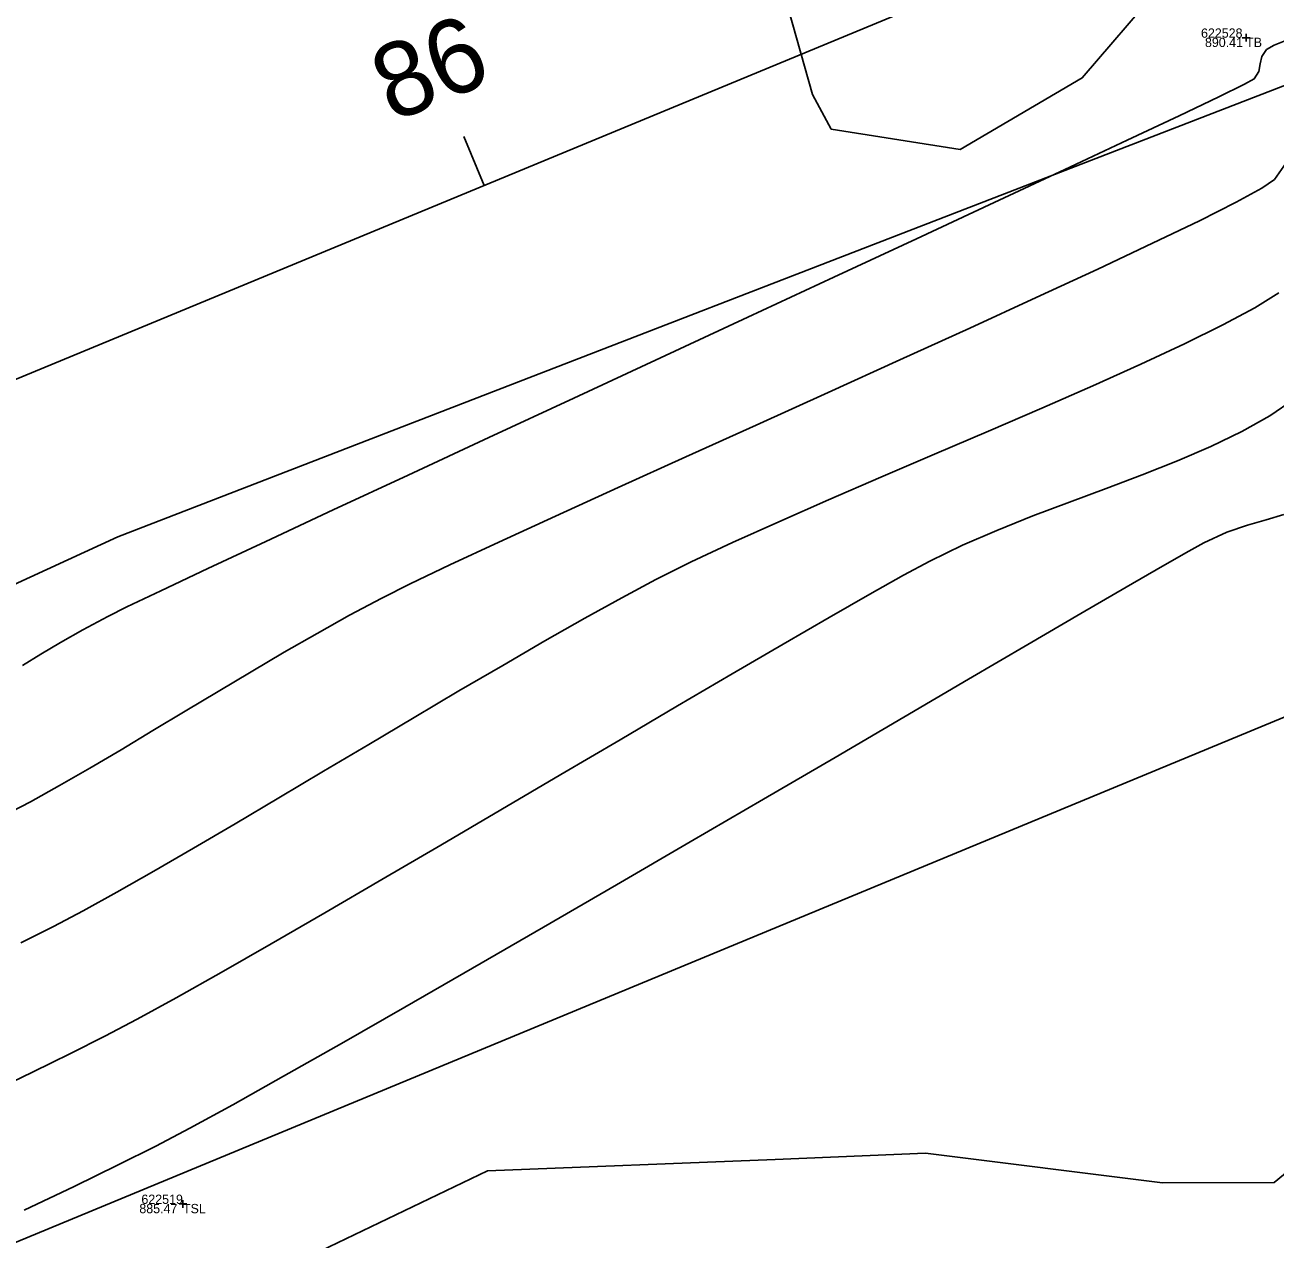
# Model space of a CAD drawing. Extents: x 1957117 to 1971063, y 701601 to 715861.
# Drawn here: x 1966088.37 to 1966135.41, y 709300.24 to 709345.96 of the extents above; entities that cross this region are included whole.
import ezdxf

# ---------------------------------------------------------------- set-up
doc = ezdxf.new("R2010")
doc.units = 0
for name, color, linetype in [('DT_X_Contour_Major', 7, 'Continuous'), ('DT_X_Contour_Minor', 7, 'Continuous'), ('GE_X_CL_20', 7, 'Continuous'), ('PV_P_Drive', 7, 'Continuous'), ('PV_P_Shoulder', 7, 'Continuous'), ('RS_Raster1', 7, 'Continuous'), ('RW_X_Esmt_RR', 7, 'Continuous'), ('RW_X_Fee_RW', 7, 'Continuous'), ('SC_Scratch1', 7, 'Continuous'), ('SC_Shading5', 7, 'Continuous'), ('VG_X_Tree_Line_Rt', 7, 'Continuous')]:
    doc.layers.add(name, color=color, linetype=linetype)

msp = doc.modelspace()

# ---------------------------------------------------------------- linework, layer by layer
at = {"layer": 'DT_X_Contour_Major'}
msp.add_lwpolyline([(1966088.267, 709321.864), (1966088.957, 709322.285), (1966089.706, 709322.729), (1966090.538, 709323.201), (1966091.479, 709323.706), (1966092.202, 709324.063), (1966093.479, 709324.673), (1966095.244, 709325.505), (1966097.429, 709326.529), (1966099.966, 709327.714), (1966102.787, 709329.029), (1966105.826, 709330.442), (1966109.014, 709331.924), (1966112.285, 709333.444), (1966115.569, 709334.971), (1966118.801, 709336.473), (1966121.912, 709337.921), (1966124.834, 709339.283), (1966127.5, 709340.529), (1966129.843, 709341.627), (1966131.795, 709342.548), (1966133.288, 709343.26), (1966134.255, 709343.732), (1966134.628, 709343.934), (1966134.793, 709344.211), (1966134.85, 709344.497), (1966134.91, 709344.777), (1966135.081, 709345.039), (1966135.38, 709345.2), (1966136, 709345.449)], dxfattribs=at)
msp.add_lwpolyline([(1966088.267, 709321.864), (1966088.957, 709322.285), (1966089.706, 709322.729), (1966090.538, 709323.201), (1966091.479, 709323.706), (1966092.202, 709324.063), (1966093.479, 709324.673), (1966095.244, 709325.505), (1966097.429, 709326.529), (1966099.966, 709327.714), (1966102.787, 709329.029), (1966105.826, 709330.442), (1966109.014, 709331.924), (1966112.285, 709333.444), (1966115.569, 709334.971), (1966118.801, 709336.473), (1966121.912, 709337.921), (1966124.834, 709339.283), (1966127.5, 709340.529), (1966129.843, 709341.627), (1966131.795, 709342.548), (1966133.288, 709343.26), (1966134.255, 709343.732), (1966134.628, 709343.934), (1966134.793, 709344.211), (1966134.85, 709344.497), (1966134.91, 709344.777), (1966135.081, 709345.039), (1966135.38, 709345.2), (1966136, 709345.449)], dxfattribs=at)
at = {"layer": 'DT_X_Contour_Minor'}
for points in [[(1966087.512, 709316.179), (1966088.567, 709316.736), (1966089.668, 709317.346), (1966090.807, 709318.001), (1966091.98, 709318.692), (1966093.179, 709319.409), (1966094.399, 709320.143), (1966095.633, 709320.885), (1966096.874, 709321.626), (1966098.117, 709322.357), (1966099.355, 709323.069), (1966100.582, 709323.753), (1966101.792, 709324.4), (1966102.865, 709324.935), (1966104.352, 709325.644), (1966106.193, 709326.5), (1966108.327, 709327.48), (1966110.694, 709328.558), (1966113.234, 709329.709), (1966115.886, 709330.91), (1966118.592, 709332.134), (1966121.29, 709333.358), (1966123.92, 709334.556), (1966126.423, 709335.704), (1966128.737, 709336.777), (1966130.803, 709337.75), (1966132.561, 709338.598), (1966133.95, 709339.297), (1966134.911, 709339.821), (1966135.382, 709340.147), (1966135.821, 709340.778)], [(1966087.512, 709316.179), (1966088.567, 709316.736), (1966089.668, 709317.346), (1966090.807, 709318.001), (1966091.98, 709318.692), (1966093.179, 709319.409), (1966094.399, 709320.143), (1966095.633, 709320.885), (1966096.874, 709321.626), (1966098.117, 709322.357), (1966099.355, 709323.069), (1966100.582, 709323.753), (1966101.792, 709324.4), (1966102.865, 709324.935), (1966104.352, 709325.644), (1966106.193, 709326.5), (1966108.327, 709327.48), (1966110.694, 709328.558), (1966113.234, 709329.709), (1966115.886, 709330.91), (1966118.592, 709332.134), (1966121.29, 709333.358), (1966123.92, 709334.556), (1966126.423, 709335.704), (1966128.737, 709336.777), (1966130.803, 709337.75), (1966132.561, 709338.598), (1966133.95, 709339.297), (1966134.911, 709339.821), (1966135.382, 709340.147), (1966135.821, 709340.778)], [(1966135.556, 709335.888), (1966134.645, 709335.324), (1966133.447, 709334.68), (1966132.004, 709333.969), (1966130.357, 709333.201), (1966128.551, 709332.39), (1966126.627, 709331.546), (1966124.628, 709330.683), (1966122.597, 709329.812), (1966120.575, 709328.945), (1966118.606, 709328.094), (1966116.732, 709327.272), (1966114.995, 709326.489), (1966113.439, 709325.759), (1966112.105, 709325.094), (1966110.828, 709324.412), (1966109.429, 709323.636), (1966107.926, 709322.783), (1966106.342, 709321.866), (1966104.697, 709320.902), (1966103.012, 709319.905), (1966101.307, 709318.893), (1966099.603, 709317.879), (1966097.921, 709316.879), (1966096.281, 709315.909), (1966094.704, 709314.984), (1966093.211, 709314.12), (1966091.822, 709313.332), (1966090.558, 709312.635), (1966089.44, 709312.046), (1966088.213, 709311.426)], [(1966135.556, 709335.888), (1966134.645, 709335.324), (1966133.447, 709334.68), (1966132.004, 709333.969), (1966130.357, 709333.201), (1966128.551, 709332.39), (1966126.627, 709331.546), (1966124.628, 709330.683), (1966122.597, 709329.812), (1966120.575, 709328.945), (1966118.606, 709328.094), (1966116.732, 709327.272), (1966114.995, 709326.489), (1966113.439, 709325.759), (1966112.105, 709325.094), (1966110.828, 709324.412), (1966109.429, 709323.636), (1966107.926, 709322.783), (1966106.342, 709321.866), (1966104.697, 709320.902), (1966103.012, 709319.905), (1966101.307, 709318.893), (1966099.603, 709317.879), (1966097.921, 709316.879), (1966096.281, 709315.909), (1966094.704, 709314.984), (1966093.211, 709314.12), (1966091.822, 709313.332), (1966090.558, 709312.635), (1966089.44, 709312.046), (1966088.213, 709311.426)], [(1966136.128, 709331.889), (1966135.209, 709331.254), (1966134.154, 709330.66), (1966132.988, 709330.098), (1966131.733, 709329.56), (1966130.413, 709329.038), (1966129.05, 709328.524), (1966127.669, 709328.009), (1966126.292, 709327.487), (1966124.943, 709326.947), (1966123.643, 709326.384), (1966122.418, 709325.787), (1966121.429, 709325.255), (1966120.155, 709324.541), (1966118.63, 709323.669), (1966116.892, 709322.663), (1966114.977, 709321.545), (1966112.92, 709320.34), (1966110.759, 709319.069), (1966108.53, 709317.757), (1966106.268, 709316.426), (1966104.01, 709315.101), (1966101.793, 709313.803), (1966099.652, 709312.557), (1966097.624, 709311.386), (1966095.746, 709310.312), (1966094.052, 709309.36), (1966092.581, 709308.553), (1966091.367, 709307.913), (1966090.076, 709307.262), (1966088.647, 709306.559), (1966087.103, 709305.814)], [(1966136.128, 709331.889), (1966135.209, 709331.254), (1966134.154, 709330.66), (1966132.988, 709330.098), (1966131.733, 709329.56), (1966130.413, 709329.038), (1966129.05, 709328.524), (1966127.669, 709328.009), (1966126.292, 709327.487), (1966124.943, 709326.947), (1966123.643, 709326.384), (1966122.418, 709325.787), (1966121.429, 709325.255), (1966120.155, 709324.541), (1966118.63, 709323.669), (1966116.892, 709322.663), (1966114.977, 709321.545), (1966112.92, 709320.34), (1966110.759, 709319.069), (1966108.53, 709317.757), (1966106.268, 709316.426), (1966104.01, 709315.101), (1966101.793, 709313.803), (1966099.652, 709312.557), (1966097.624, 709311.386), (1966095.746, 709310.312), (1966094.052, 709309.36), (1966092.581, 709308.553), (1966091.367, 709307.913), (1966090.076, 709307.262), (1966088.647, 709306.559), (1966087.103, 709305.814)], [(1966135.733, 709327.546), (1966135.074, 709327.343), (1966134.368, 709327.14), (1966133.594, 709326.874), (1966132.731, 709326.481), (1966132.166, 709326.169), (1966131.176, 709325.603), (1966129.806, 709324.809), (1966128.102, 709323.816), (1966126.109, 709322.652), (1966123.872, 709321.343), (1966121.437, 709319.918), (1966118.849, 709318.404), (1966116.154, 709316.828), (1966113.397, 709315.22), (1966110.624, 709313.604), (1966107.88, 709312.011), (1966105.21, 709310.467), (1966102.659, 709308.999), (1966100.274, 709307.636), (1966098.1, 709306.405), (1966096.182, 709305.333), (1966094.565, 709304.449), (1966093.295, 709303.779), (1966091.875, 709303.068), (1966090.211, 709302.258), (1966088.339, 709301.367)], [(1966135.733, 709327.546), (1966135.074, 709327.343), (1966134.368, 709327.14), (1966133.594, 709326.874), (1966132.731, 709326.481), (1966132.166, 709326.169), (1966131.176, 709325.603), (1966129.806, 709324.809), (1966128.102, 709323.816), (1966126.109, 709322.652), (1966123.872, 709321.343), (1966121.437, 709319.918), (1966118.849, 709318.404), (1966116.154, 709316.828), (1966113.397, 709315.22), (1966110.624, 709313.604), (1966107.88, 709312.011), (1966105.21, 709310.467), (1966102.659, 709308.999), (1966100.274, 709307.636), (1966098.1, 709306.405), (1966096.182, 709305.333), (1966094.565, 709304.449), (1966093.295, 709303.779), (1966091.875, 709303.068), (1966090.211, 709302.258), (1966088.339, 709301.367)]]:
    msp.add_lwpolyline(points, dxfattribs=at)
at = {"layer": 'GE_X_CL_20'}
msp.add_line((1966105.643, 709339.922), (1966104.878, 709341.77), dxfattribs=at)
msp.add_lwpolyline([(1966828.097, 709638.981), (1965844.448, 709231.801)], dxfattribs=at)
at = {"layer": 'PV_P_Drive'}
for p, q in [((1966134.174, 709345.483), (1966134.466, 709345.483)), ((1966134.32, 709345.629), (1966134.32, 709345.337)), ((1966134.32, 709345.483), (1966134.32, 709345.483)), ((1966094.311, 709301.747), (1966094.311, 709301.455)), ((1966094.165, 709301.601), (1966094.457, 709301.601)), ((1966094.311, 709301.601), (1966094.311, 709301.601))]:
    msp.add_line(p, q, dxfattribs=at)
at = {"layer": 'RW_X_Esmt_RR'}
msp.add_line((1965855.922, 709204.082), (1966839.571, 709611.262), dxfattribs=at)
at = {"layer": 'RW_X_Fee_RW'}
msp.add_lwpolyline([(1963881.046, 707276.431), (1964172.578, 707701.964), (1964668.324, 708419.582), (1964735.207, 708501.875), (1964966.496, 708718.802), (1965107.468, 708816.338), (1965585.552, 709094.216), (1966091.861, 709326.705), (1966247.281, 709386.816), (1966633.174, 709551.737), (1966943.202, 709670.565), (1967172.032, 709812.662), (1967935.697, 710373.174), (1968346.714, 710683.963), (1968484.345, 710796.182), (1968743.632, 711067.038), (1968903.937, 711275.819), (1969041.222, 711501.316), (1969638.166, 712572.015), (1970019.077, 713196.718)], dxfattribs=at)
at = {"layer": 'SC_Shading5'}
for points in [[(1963589.678, 706586.994), (1963626.625, 706689.548), (1963651.76, 706746.832), (1963668.09, 706778.596), (1963682.768, 706805.402), (1963734.424, 706911.594), (1963826.849, 707116.717), (1963877.258, 707215.645), (1963964.981, 707354.472), (1964070.526, 707509.355), (1964132.574, 707601.994), (1964163.9, 707642.169), (1964191.2, 707685.167), (1964278.98, 707807.131), (1964326.11, 707874.364), (1964396.427, 707968.962), (1964508.519, 708133.679), (1964655.588, 708336.552), (1964745.319, 708429.172), (1964840.327, 708522.317), (1964988.178, 708660.245), (1965089.796, 708739.041), (1965251.743, 708835.216), (1965415.807, 708922.048), (1965866.2, 709149.38), (1966173.543, 709294.131), (1966283.627, 709338.196), (1966534.003, 709419.214), (1966689.084, 709471.266), (1967008.468, 709641.817), (1967166.677, 709750.124), (1967422.113, 709931.083), (1967818.707, 710198.831), (1968187.021, 710459.852), (1968360.589, 710592.493), (1968496.543, 710707.847), (1968606.427, 710809.378), (1968733.391, 710937.091), (1968807.28, 711025.4), (1968843.008, 711077.094), (1968863.233, 711106.099), (1968909.747, 711171.311), (1968974.133, 711279.559), (1969130.932, 711546.915), (1969247.433, 711744.686), (1969402.714, 712016.424), (1969505.287, 712191.789), (1969666.311, 712460.805), (1969771.586, 712639.896), (1969880.058, 712820.917), (1969964.994, 712955.706), (1969990.005, 713000.084), (1970030.065, 713068.479)], [(1963609.915, 706579.703), (1963646.615, 706681.572), (1963671.193, 706737.585), (1963687.092, 706768.511), (1963701.884, 706795.526), (1963753.906, 706902.469), (1963846.249, 707107.41), (1963895.973, 707204.994), (1963982.966, 707342.667), (1964088.35, 707497.312), (1964150.015, 707589.379), (1964181.502, 707629.761), (1964209.024, 707673.109), (1964296.517, 707794.674), (1964343.552, 707861.772), (1964413.958, 707956.489), (1964526.123, 708121.313), (1964672.104, 708322.686), (1964760.576, 708414.006), (1964855.195, 708506.77), (1965002.134, 708643.847), (1965101.925, 708721.226), (1965262.272, 708816.451), (1965425.685, 708902.939), (1965875.63, 709130.044), (1966182.13, 709274.398), (1966290.944, 709317.954), (1966540.737, 709398.785), (1966697.632, 709451.445), (1967019.644, 709623.399), (1967178.971, 709732.471), (1967434.35, 709913.39), (1967830.945, 710181.14), (1968199.774, 710442.525), (1968374.086, 710575.735), (1968510.806, 710691.739), (1968621.36, 710793.889), (1968749.296, 710922.58), (1968824.413, 711012.355), (1968860.678, 711064.827), (1968880.812, 711093.701), (1968927.778, 711159.547), (1968992.655, 711268.62), (1969149.476, 711536.015), (1969266.039, 711733.891), (1969421.336, 712005.657), (1969523.8, 712180.835), (1969684.812, 712449.831), (1969790.084, 712628.917), (1969898.385, 712809.653), (1969983.474, 712944.685), (1970008.657, 712989.367), (1970048.626, 713057.607)]]:
    msp.add_spline(points, degree=3, dxfattribs=at)
at = {"layer": 'VG_X_Tree_Line_Rt'}
for points in [[(1966132.591, 709359.965), (1966134.122, 709357.053), (1966134.775, 709355.395), (1966134.459, 709351.411), (1966132.818, 709349.447), (1966130.996, 709347.304), (1966128.154, 709343.97), (1966123.561, 709341.272), (1966118.708, 709342.048), (1966118.002, 709343.352), (1966117.099, 709346.541), (1966119.212, 709350.643), (1966121.223, 709353.482), (1966124.485, 709356.535), (1966129.902, 709358.799), (1966132.591, 709359.965)], [(1966079.1, 709278.957), (1966089.694, 709280.608), (1966089.694, 709280.608), (1966090.581, 709286.494), (1966092.009, 709289.352), (1966094.95, 709295.286), (1966098.563, 709299.385), (1966105.776, 709302.85), (1966116.594, 709303.275), (1966122.254, 709303.509), (1966131.179, 709302.396), (1966135.38, 709302.404), (1966142.434, 709308.199), (1966144.387, 709310.818), (1966148.707, 709314.632), (1966150.958, 709317.848), (1966156.4, 709321.032), (1966162.07, 709321.777), (1966168.315, 709321.762), (1966175.664, 709322.834), (1966178.132, 709324.675), (1966192.649, 709332.061)]]:
    msp.add_lwpolyline(points, dxfattribs=at)

# ---------------------------------------------------------------- texts
at = {"layer": 'GE_X_CL_20'}
msp.add_text('86', height=2.8, rotation=22.487, dxfattribs=at).set_placement((1966102.189, 709342.281))
at = {"layer": 'PV_P_Shoulder'}
for s, p in [('890.41', (1966132.771, 709345.133)), ('885.47', (1966092.669, 709301.251))]:
    msp.add_text(s, height=0.35, dxfattribs=at).set_placement(p)
at = {"layer": 'RS_Raster1'}
for s, p in [('622528', (1966132.622, 709345.483)), ('622519', (1966092.746, 709301.601))]:
    msp.add_text(s, height=0.35, dxfattribs=at).set_placement(p)
at = {"layer": 'SC_Scratch1'}
for s, p in [('TB', (1966134.32, 709345.133)), ('TSL', (1966094.311, 709301.251))]:
    msp.add_text(s, height=0.35, dxfattribs=at).set_placement(p)

doc.saveas('drawing.dxf')
